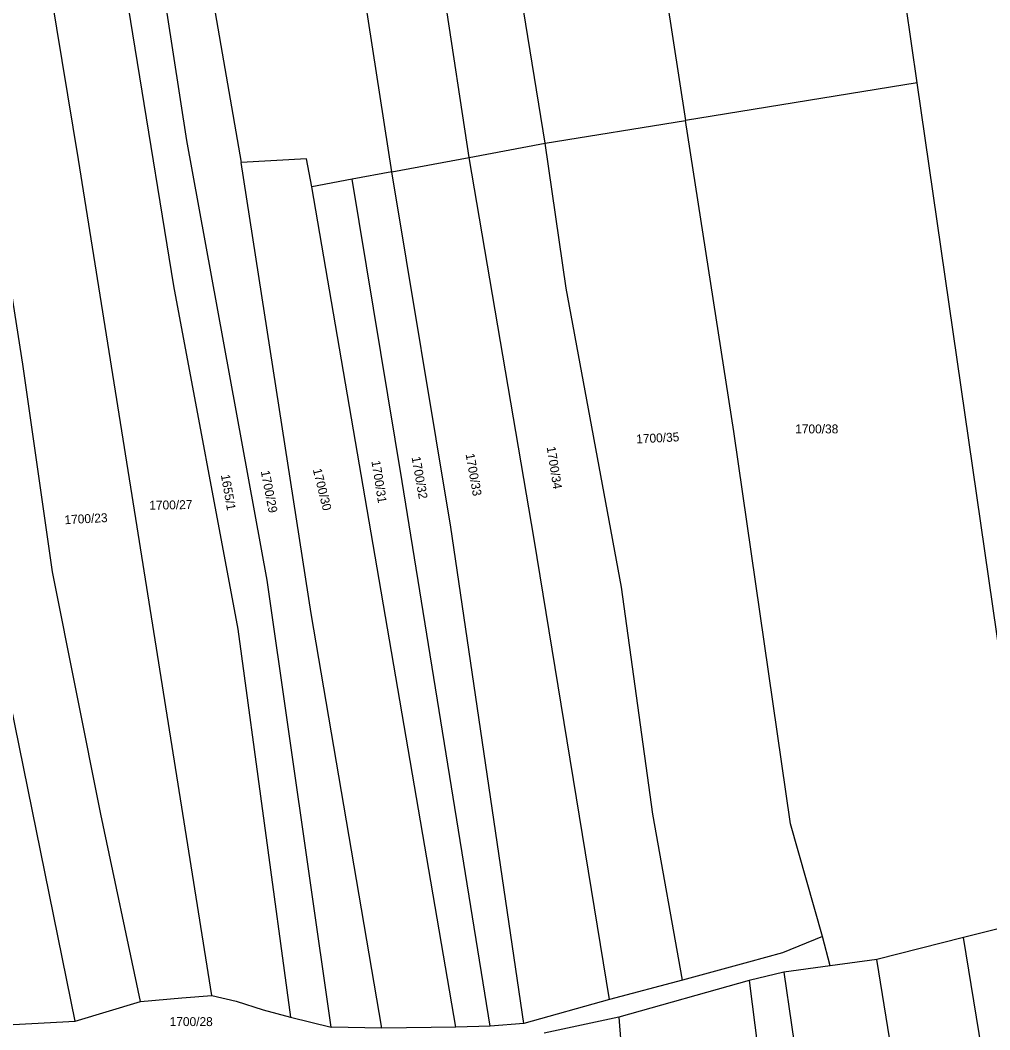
# Model space of a CAD drawing. Extents: x -755528 to -748832, y -1118122 to -1111095.
# Drawn here: x -752933.8 to -752749.1, y -1116019.1 to -1115826.7 of the extents above; entities that cross this region are included whole.
import ezdxf

# ---------------------------------------------------------------- set-up
doc = ezdxf.new("R2010")
doc.units = 0
doc.layers.add('DZ_DO_PUPFL', color=7, linetype='Continuous')
doc.layers.add('DZ_NAD_ZPF', color=7, linetype='Continuous')

msp = doc.modelspace()

# ---------------------------------------------------------------- linework, layer by layer
at = {"layer": 'DZ_NAD_ZPF'}
for p, q in [((-752848.25, -1115852.83), (-752858.96, -1115783.05)), ((-752833.78, -1115850.14), (-752844.67, -1115782.9)), ((-752863.02, -1115855.58), (-752873.85, -1115785.05)), ((-752816.22, -1115786.21), (-752807.07, -1115845.79)), ((-752902.84, -1115789.42), (-752891.74, -1115853.8)), ((-752762.91, -1115838.6), (-752807.07, -1115845.79)), ((-752744.62, -1115965.33), (-752762.91, -1115838.6)), ((-752833.78, -1115850.14), (-752807.07, -1115845.79)), ((-752848.25, -1115852.83), (-752833.78, -1115850.14)), ((-752863.02, -1115855.58), (-752848.25, -1115852.83)), ((-752863.02, -1115855.58), (-752870.55, -1115856.98)), ((-752870.55, -1115856.98), (-752878.27, -1115858.42)), ((-752923.32, -1116017.46), (-752938.14, -1115944.88)), ((-752741, -1115998.22), (-752754.05, -1116001.5)), ((-752779.47, -1116006.9), (-752780.92, -1116001.27)), ((-752754.05, -1116001.5), (-752770.59, -1116005.66)), ((-752770.59, -1116005.66), (-752779.47, -1116006.9)), ((-752788.29, -1116008.08), (-752794.92, -1116009.69)), ((-752779.47, -1116006.9), (-752788.29, -1116008.08)), ((-752807.62, -1116009.59), (-752821.56, -1116013.32)), ((-752794.92, -1116009.69), (-752819.73, -1116016.65)), ((-752923.32, -1116017.46), (-752910.9, -1116013.69)), ((-752821.56, -1116013.32), (-752837.85, -1116017.86)), ((-752882.34, -1116016.65), (-752874.56, -1116018.59)), ((-752837.85, -1116017.86), (-752844.24, -1116018.36)), ((-752819.73, -1116016.65), (-752833.98, -1116019.74)), ((-752864.92, -1116018.75), (-752874.56, -1116018.59)), ((-752850.82, -1116018.59), (-752864.92, -1116018.75)), ((-752844.24, -1116018.36), (-752850.82, -1116018.59))]:
    msp.add_line(p, q, dxfattribs=at)
for points in [[(-752921.98, -1115769), (-752918.47, -1115792.11), (-752904.6, -1115877.3), (-752892.34, -1115942.7), (-752882.34, -1116016.65)], [(-752874.56, -1116018.59), (-752886.74, -1115933.4), (-752902.09, -1115849.61), (-752914.64, -1115768.08)], [(-752762.91, -1115838.6), (-752766.17, -1115816.08), (-752768.64, -1115801.76), (-752771.29, -1115790.38), (-752775.93, -1115776.97)], [(-752897.28, -1116012.56), (-752911.8, -1115921.63), (-752922.68, -1115853.22), (-752932.99, -1115790.77)], [(-752910.9, -1116013.69), (-752918.46, -1115977.99), (-752927.69, -1115931.82), (-752933.29, -1115892.2), (-752942.79, -1115832.06)], [(-752780.92, -1116001.27), (-752787.02, -1115979.8), (-752797.84, -1115905.08), (-752807.07, -1115845.79)], [(-752807.62, -1116009.59), (-752813.3, -1115977.98), (-752819.27, -1115934.7), (-752829.79, -1115877.77), (-752833.78, -1115850.14)], [(-752878.27, -1115858.42), (-752879.27, -1115853.07), (-752891.74, -1115853.8)], [(-752864.92, -1116018.75), (-752878.39, -1115939.76), (-752891.74, -1115853.8)], [(-752821.56, -1116013.32), (-752835.9, -1115925.6), (-752848.25, -1115852.83)], [(-752837.85, -1116017.86), (-752851.76, -1115923.29), (-752863.02, -1115855.58)], [(-752844.24, -1116018.36), (-752861.03, -1115914.56), (-752870.55, -1115856.98)], [(-752850.82, -1116018.59), (-752865.83, -1115931.07), (-752878.27, -1115858.42)], [(-752780.92, -1116001.27), (-752788.57, -1116004.39), (-752795.06, -1116006.19), (-752807.62, -1116009.59)], [(-752709.42, -1116278.87), (-752719.17, -1116216.27), (-752731.88, -1116129.75), (-752745.61, -1116053.27), (-752754.05, -1116001.5)], [(-752727.08, -1116276.53), (-752742.8, -1116178.35), (-752755.07, -1116101.46), (-752770.59, -1116005.66)], [(-752788.29, -1116008.08), (-752781.04, -1116058.28), (-752774.81, -1116086.49), (-752763.64, -1116156.43), (-752752.27, -1116229.8), (-752749.26, -1116245.27), (-752744.78, -1116275.04)], [(-752794.92, -1116009.69), (-752788.84, -1116057.75), (-752781.58, -1116086.05), (-752769.8, -1116158.18), (-752757.71, -1116239.45), (-752752.86, -1116269.38), (-752751.79, -1116275.35)], [(-752910.9, -1116013.69), (-752903, -1116012.98), (-752897.28, -1116012.56)], [(-752897.28, -1116012.56), (-752892.68, -1116013.63), (-752887.53, -1116015.27), (-752882.34, -1116016.65)], [(-752950.51, -1116019.14), (-752947.06, -1116018.92), (-752938.79, -1116018.27), (-752931.58, -1116017.87), (-752923.32, -1116017.46)], [(-752819.73, -1116016.65), (-752816.11, -1116063.04), (-752810.43, -1116086.24), (-752801.58, -1116134.68), (-752793.3, -1116186.59), (-752788.01, -1116237.14), (-752780.22, -1116265.74), (-752776.97, -1116282.01), (-752775.8, -1116292.56)]]:
    msp.add_lwpolyline(points, dxfattribs=at)

# ---------------------------------------------------------------- texts
at = {"layer": 'DZ_DO_PUPFL'}
for s, p in [('1700/38', (-752786.15, -1115905.42)), ('1700/28', (-752905.34, -1116018.37))]:
    msp.add_text(s, height=1.7, dxfattribs=at).set_placement(p)
for s, rotation, p in [('1700/35', 3, (-752816.395, -1115907.348)), ('1700/34', 279, (-752833.509, -1115908.032)), ('1700/32', 280, (-752859.247, -1115909.957)), ('1700/33', 280, (-752848.957, -1115909.377)), ('1700/31', 279, (-752866.899, -1115910.702)), ('1655/1', 280, (-752895.587, -1115913.357)), ('1700/29', 281, (-752887.984, -1115912.632)), ('1700/30', 284, (-752878.084, -1115912.305)), ('1700/27', 1, (-752909.205, -1115919.969)), ('1700/23', 3, (-752925.335, -1115922.738))]:
    msp.add_text(s, height=1.7, rotation=rotation, dxfattribs=at).set_placement(p)

doc.saveas('drawing.dxf')
